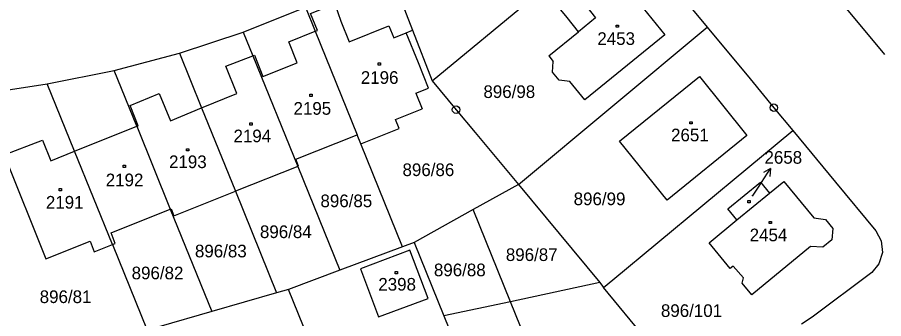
# Model space of a CAD drawing. Extents: x -795483 to -789093, y -1112258 to -1108741.
# Drawn here: x -791447.9 to -791331.6, y -1109623.8 to -1109583.3 of the extents above; entities that cross this region are included whole.
import ezdxf

# ---------------------------------------------------------------- set-up
doc = ezdxf.new("R2010")
doc.units = 0
for name, color, linetype in [('Komunikace', 7, 'Continuous'), ('Vrstva 1', 7, 'Continuous'), ('Vrstva 14', 7, 'Continuous'), ('Vrstva 15', 7, 'Continuous'), ('Vrstva 16', 7, 'Continuous'), ('Vrstva 2', 7, 'Continuous'), ('Vrstva 25', 7, 'Continuous'), ('Vrstva 28', 7, 'Continuous')]:
    doc.layers.add(name, color=color, linetype=linetype)

msp = doc.modelspace()

# ---------------------------------------------------------------- linework, layer by layer
at = {"layer": 'Komunikace'}
msp.add_line((-791349.17, -1109607.35), (-791348.38, -1109606.14), dxfattribs=at)
at = {"layer": 'Vrstva 1'}
for p, q in [((-791392.2, -1109591.88), (-791366.76, -1109570.8)), ((-791363.57, -1109574.65), (-791355.27, -1109584.67)), ((-791398.15, -1109576.59), (-791394.86, -1109585.05)), ((-791367.35, -1109577.78), (-791360.95, -1109585.7)), ((-791417.6, -1109585.31), (-791409.25, -1109581.96)), ((-791409.25, -1109581.96), (-791407.94, -1109585.2)), ((-791374.09, -1109583.37), (-791374.93, -1109582.34)), ((-791331.43, -1109588.33), (-791337.18, -1109581.39)), ((-791372.54, -1109585.28), (-791374.09, -1109583.37)), ((-791380.64, -1109605.78), (-791355.27, -1109584.67)), ((-791355.27, -1109584.67), (-791349.52, -1109591.61)), ((-791426.17, -1109588.14), (-791417.6, -1109585.31)), ((-791417.6, -1109585.31), (-791416.31, -1109588.52)), ((-791407.94, -1109585.2), (-791402.3, -1109599.1)), ((-791395.71, -1109585.4), (-791394.86, -1109585.05)), ((-791394.07, -1109589.45), (-791395.71, -1109585.4)), ((-791394.86, -1109585.05), (-791392.2, -1109591.88)), ((-791376.54, -1109588.51), (-791372.54, -1109585.28)), ((-791360.95, -1109585.7), (-791371.73, -1109594.42)), ((-791434.94, -1109590.46), (-791426.17, -1109588.14)), ((-791426.17, -1109588.14), (-791423.18, -1109595.51)), ((-791416.31, -1109588.52), (-791410.28, -1109603.38)), ((-791376.54, -1109588.51), (-791375.97, -1109589.26)), ((-791376.06, -1109590.7), (-791375.97, -1109589.26)), ((-791443.92, -1109592.27), (-791434.94, -1109590.46)), ((-791431.9, -1109597.97), (-791434.94, -1109590.46)), ((-791375.17, -1109591.77), (-791376.06, -1109590.7)), ((-791373.73, -1109591.94), (-791375.17, -1109591.77)), ((-791367.05, -1109599.97), (-791356.33, -1109591.28)), ((-791356.33, -1109591.28), (-791349.93, -1109599.2)), ((-791349.52, -1109591.61), (-791346.33, -1109595.47)), ((-791450.86, -1109593.34), (-791443.92, -1109592.27)), ((-791440.25, -1109601.31), (-791443.92, -1109592.27)), ((-791392.2, -1109591.88), (-791389.01, -1109595.74)), ((-791371.73, -1109594.42), (-791373.73, -1109591.94)), ((-791394.4, -1109593.5), (-791393.56, -1109595.61)), ((-791423.18, -1109595.51), (-791418.64, -1109606.71)), ((-791389.01, -1109595.74), (-791386.45, -1109598.82)), ((-791346.33, -1109595.47), (-791343.77, -1109598.55)), ((-791431.9, -1109597.97), (-791427.39, -1109609.1)), ((-791386.45, -1109598.82), (-791380.64, -1109605.78)), ((-791367.97, -1109618.61), (-791343.77, -1109598.55)), ((-791343.77, -1109598.55), (-791338.02, -1109605.48)), ((-791410.55, -1109602.39), (-791402.3, -1109599.1)), ((-791401.8, -1109600.34), (-791402.3, -1109599.1)), ((-791360.64, -1109607.89), (-791367.05, -1109599.97)), ((-791349.93, -1109599.2), (-791360.64, -1109607.89)), ((-791396.2, -1109614.16), (-791401.8, -1109600.34)), ((-791449.69, -1109601.81), (-791444.13, -1109615.78)), ((-791435.17, -1109613.85), (-791440.25, -1109601.31)), ((-791410.28, -1109603.38), (-791418.64, -1109606.71)), ((-791410.17, -1109603.33), (-791410.55, -1109602.39)), ((-791410.28, -1109603.38), (-791410.17, -1109603.33)), ((-791410.28, -1109603.38), (-791404.63, -1109617.32)), ((-791380.64, -1109605.78), (-791386.73, -1109609.17)), ((-791380.64, -1109605.78), (-791369.7, -1109618.98)), ((-791346.92, -1109606.95), (-791344.99, -1109605.37)), ((-791344.99, -1109605.37), (-791340.96, -1109610.26)), ((-791338.02, -1109605.48), (-791332.62, -1109612)), ((-791426.91, -1109610.01), (-791418.64, -1109606.71)), ((-791418.64, -1109606.71), (-791413.11, -1109620.36)), ((-791351.3, -1109610.55), (-791346.92, -1109606.95)), ((-791435.35, -1109612.28), (-791427.39, -1109609.1)), ((-791427.39, -1109609.1), (-791427.29, -1109609.06)), ((-791427.39, -1109609.1), (-791421.81, -1109622.86)), ((-791427.29, -1109609.06), (-791426.91, -1109610.01)), ((-791386.73, -1109609.17), (-791394.65, -1109613.58)), ((-791381.71, -1109621.54), (-791386.73, -1109609.17)), ((-791340.96, -1109610.26), (-791339.39, -1109610.49)), ((-791355.03, -1109613.62), (-791351.3, -1109610.55)), ((-791339.39, -1109610.49), (-791338.38, -1109611.69)), ((-791434.78, -1109613.7), (-791435.35, -1109612.28)), ((-791338.38, -1109611.69), (-791338.55, -1109613.23)), ((-791332.62, -1109612), (-791331.89, -1109613.34)), ((-791444.13, -1109615.78), (-791438.17, -1109613.4)), ((-791438.17, -1109613.4), (-791437.6, -1109614.83)), ((-791437.6, -1109614.83), (-791435.17, -1109613.85)), ((-791435.17, -1109613.85), (-791434.78, -1109613.7)), ((-791435.17, -1109613.85), (-791430.5, -1109625.37)), ((-791394.65, -1109613.58), (-791396.2, -1109614.16)), ((-791394.65, -1109613.58), (-791390.64, -1109623.44)), ((-791352.18, -1109617.09), (-791355.03, -1109613.62)), ((-791338.55, -1109613.23), (-791339.73, -1109614.2)), ((-791331.89, -1109613.34), (-791331.71, -1109614.92)), ((-791396.2, -1109614.16), (-791404.63, -1109617.32)), ((-791395.2, -1109614.62), (-791401.85, -1109617.12)), ((-791392.74, -1109621.1), (-791395.2, -1109614.62)), ((-791341.38, -1109614.12), (-791349.28, -1109620.61)), ((-791339.73, -1109614.2), (-791341.38, -1109614.12)), ((-791331.71, -1109614.92), (-791332.2, -1109616.46)), ((-791404.63, -1109617.32), (-791411.52, -1109619.9)), ((-791401.85, -1109617.12), (-791399.43, -1109623.58)), ((-791351.8, -1109616.77), (-791352.18, -1109617.09)), ((-791350.42, -1109618.35), (-791351.8, -1109616.77)), ((-791332.2, -1109616.46), (-791333.14, -1109617.63)), ((-791350.58, -1109619.03), (-791350.42, -1109618.35)), ((-791333.14, -1109617.63), (-791341.18, -1109623.6)), ((-791369.7, -1109618.98), (-791381.71, -1109621.54)), ((-791369.7, -1109618.98), (-791369.2, -1109619.63)), ((-791369.2, -1109619.63), (-791367.97, -1109618.61)), ((-791363.45, -1109626.56), (-791369.2, -1109619.63)), ((-791349.28, -1109620.61), (-791350.58, -1109619.03)), ((-791413.11, -1109620.36), (-791421.81, -1109622.86)), ((-791411.52, -1109619.9), (-791413.11, -1109620.36)), ((-791408.53, -1109627.25), (-791411.52, -1109619.9)), ((-791399.43, -1109623.58), (-791392.74, -1109621.1)), ((-791381.71, -1109621.54), (-791390.64, -1109623.44)), ((-791375.32, -1109637.25), (-791381.71, -1109621.54)), ((-791421.81, -1109622.86), (-791428.91, -1109624.91)), ((-791390.64, -1109623.44), (-791384.27, -1109639.13)), ((-791341.18, -1109623.6), (-791342.59, -1109624.55))]:
    msp.add_line(p, q, dxfattribs=at)
for points in [[(-791394.4, -1109593.5), (-791392.72, -1109592.83), (-791394.07, -1109589.45)], [(-791401.8, -1109600.34), (-791396.64, -1109598.28), (-791397.13, -1109597.04), (-791393.56, -1109595.61)], [(-791351.3, -1109610.55), (-791352.52, -1109609.06), (-791348.13, -1109605.48), (-791346.92, -1109606.95)]]:
    msp.add_lwpolyline(points, dxfattribs=at)
at = {"layer": 'Vrstva 16'}
for p, q in [((-791348.38, -1109606.14), (-791346.75, -1109603.62)), ((-791346.75, -1109603.62), (-791347.71, -1109604.19)), ((-791346.75, -1109603.62), (-791346.87, -1109604.73))]:
    msp.add_line(p, q, dxfattribs=at)
at = {"layer": 'Vrstva 2'}
for p, q in [((-791372.59, -1109580.44), (-791370.26, -1109583.4)), ((-791370.26, -1109583.4), (-791372.54, -1109585.28)), ((-791404.47, -1109583.83), (-791403.35, -1109586.62)), ((-791403.35, -1109586.62), (-791398.03, -1109584.49)), ((-791398.03, -1109584.49), (-791397.37, -1109586.09)), ((-791411.48, -1109586.61), (-791407.94, -1109585.2)), ((-791407.94, -1109585.2), (-791407.64, -1109585.08)), ((-791397.37, -1109586.09), (-791395.71, -1109585.4)), ((-791410.36, -1109589.44), (-791411.48, -1109586.61)), ((-791419.94, -1109589.91), (-791416.31, -1109588.52)), ((-791416.31, -1109588.52), (-791416.08, -1109588.43)), ((-791416.08, -1109588.43), (-791414.96, -1109591.26)), ((-791414.96, -1109591.26), (-791410.36, -1109589.44)), ((-791418.44, -1109593.57), (-791419.94, -1109589.91)), ((-791432.79, -1109595.16), (-791428.87, -1109593.57)), ((-791428.87, -1109593.57), (-791427.37, -1109597.23)), ((-791423.18, -1109595.51), (-791418.44, -1109593.57)), ((-791431.7, -1109597.89), (-791432.79, -1109595.16)), ((-791427.37, -1109597.23), (-791423.18, -1109595.51)), ((-791440.25, -1109601.31), (-791431.9, -1109597.97)), ((-791431.9, -1109597.97), (-791431.7, -1109597.89)), ((-791449.69, -1109601.81), (-791444.56, -1109599.82)), ((-791444.56, -1109599.82), (-791443.45, -1109602.59)), ((-791443.45, -1109602.59), (-791440.25, -1109601.31))]:
    msp.add_line(p, q, dxfattribs=at)
msp.add_lwpolyline([(-791407.64, -1109585.08), (-791408.58, -1109582.8), (-791405.31, -1109581.51), (-791404.47, -1109583.83)], dxfattribs=at)
at = {"layer": 'Vrstva 25'}
for p, q in [((-791367.48, -1109584.37), (-791367.18, -1109584.37)), ((-791367.48, -1109584.67), (-791367.48, -1109584.37)), ((-791367.18, -1109584.67), (-791367.48, -1109584.67)), ((-791367.18, -1109584.37), (-791367.18, -1109584.67)), ((-791399.46, -1109589.46), (-791399.16, -1109589.46)), ((-791399.46, -1109589.76), (-791399.46, -1109589.46)), ((-791399.16, -1109589.46), (-791399.16, -1109589.76)), ((-791399.16, -1109589.76), (-791399.46, -1109589.76)), ((-791408.65, -1109593.65), (-791408.35, -1109593.65)), ((-791408.65, -1109593.95), (-791408.65, -1109593.65)), ((-791408.35, -1109593.95), (-791408.65, -1109593.95)), ((-791408.35, -1109593.65), (-791408.35, -1109593.95)), ((-791416.71, -1109597.5), (-791416.41, -1109597.5)), ((-791416.71, -1109597.8), (-791416.71, -1109597.5)), ((-791416.41, -1109597.5), (-791416.41, -1109597.8)), ((-791357.61, -1109597.35), (-791357.31, -1109597.35)), ((-791357.61, -1109597.65), (-791357.61, -1109597.35)), ((-791357.31, -1109597.65), (-791357.61, -1109597.65)), ((-791357.31, -1109597.35), (-791357.31, -1109597.65)), ((-791416.41, -1109597.8), (-791416.71, -1109597.8)), ((-791425.22, -1109600.98), (-791424.92, -1109600.98)), ((-791425.22, -1109601.28), (-791425.22, -1109600.98)), ((-791424.92, -1109600.98), (-791424.92, -1109601.28)), ((-791424.92, -1109601.28), (-791425.22, -1109601.28)), ((-791433.72, -1109603.2), (-791433.42, -1109603.2)), ((-791433.72, -1109603.5), (-791433.72, -1109603.2)), ((-791433.42, -1109603.2), (-791433.42, -1109603.5)), ((-791433.42, -1109603.5), (-791433.72, -1109603.5)), ((-791442.3, -1109606.35), (-791442, -1109606.35)), ((-791442.3, -1109606.65), (-791442.3, -1109606.35)), ((-791442, -1109606.65), (-791442.3, -1109606.65)), ((-791442, -1109606.35), (-791442, -1109606.65)), ((-791349.82, -1109607.95), (-791349.52, -1109607.95)), ((-791349.82, -1109608.25), (-791349.82, -1109607.95)), ((-791349.52, -1109607.95), (-791349.52, -1109608.25)), ((-791349.52, -1109608.25), (-791349.82, -1109608.25)), ((-791346.93, -1109610.75), (-791346.63, -1109610.75)), ((-791346.93, -1109611.05), (-791346.93, -1109610.75)), ((-791346.63, -1109611.05), (-791346.93, -1109611.05)), ((-791346.63, -1109610.75), (-791346.63, -1109611.05)), ((-791397.19, -1109617.5), (-791396.89, -1109617.5)), ((-791397.19, -1109617.8), (-791397.19, -1109617.5)), ((-791396.89, -1109617.8), (-791397.19, -1109617.8)), ((-791396.89, -1109617.5), (-791396.89, -1109617.8))]:
    msp.add_line(p, q, dxfattribs=at)
at = {"layer": 'Vrstva 28'}
for centre, radius in [((-791389.01, -1109595.74), 0.5), ((-791346.33, -1109595.47), 0.5), ((-791389.01, -1109595.74), 0.01), ((-791346.33, -1109595.47), 0.01)]:
    msp.add_circle(centre, radius, dxfattribs=at)

# ---------------------------------------------------------------- texts
at = {"layer": 'Vrstva 14'}
for s, p in [('896/98', (-791385.33, -1109594.17)), ('896/86', (-791396.2, -1109604.66)), ('896/99', (-791373.21, -1109608.57)), ('896/85', (-791407.22, -1109608.84)), ('896/84', (-791415.35, -1109612.99)), ('896/83', (-791424.08, -1109615.58)), ('896/87', (-791382.32, -1109616.07)), ('896/82', (-791432.58, -1109618.53)), ('896/88', (-791391.98, -1109618.12)), ('896/81', (-791444.93, -1109621.72)), ('896/101', (-791361.49, -1109623.59))]:
    msp.add_text(s, height=1.7, dxfattribs=at).set_placement(p)
at = {"layer": 'Vrstva 15'}
for s, height, p in [('2453', 1.7, (-791370.03, -1109587.04)), ('2196', 1.7, (-791401.8, -1109592.27)), ('2195', 1.7, (-791410.84, -1109596.42)), ('2194', 1.7, (-791418.9, -1109600.12)), ('2651', 1.7, (-791360.13, -1109599.99)), ('2193', 1.7, (-791427.56, -1109603.59)), ('2192', 1.7, (-791436.06, -1109606.03)), ('2191', 1.7, (-791444.1, -1109609.03)), ('2658', 0.1, (-791349.34, -1109607.35)), ('2454', 1.7, (-791349.57, -1109613.42)), ('2398', 1.7, (-791399.45, -1109620.05))]:
    msp.add_text(s, height=height, dxfattribs=at).set_placement(p)
at = {"layer": 'Vrstva 16'}
msp.add_text('2658', height=1.7, dxfattribs=at).set_placement((-791347.58, -1109603))

doc.saveas('drawing.dxf')
